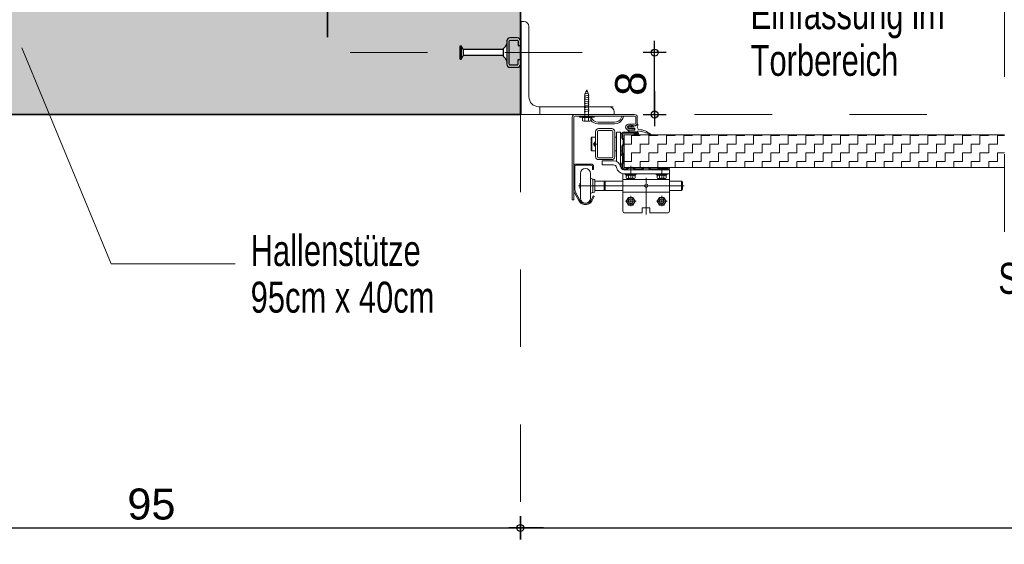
# Model space of a CAD drawing. Header units: metres. Extents: x 1316.5 to 1415.3, y -94.1 to -52.
# Tile 483 of 656: x 1401 to 1402.3, y -71.9 to -71.2. Entities that reach past the tile are written whole.
import ezdxf

# ---------------------------------------------------------------- set-up
doc = ezdxf.new("R2010")
doc.units = ezdxf.units.M
doc.header["$PDMODE"] = 65
for name, pattern in [('AUSGEZOGEN', [0]), ('GETRENNT2_S10', [0.045, 0.02, -0.01, 0, -0.005, 0, -0.01]), ('PUNKT2_S9', [0.0015, 0, -0.0015]), ('STRICHLINIE2_S3', [0.055, 0.04, -0.015]), ('VERDECKT2_S2', [0.03, 0.02, -0.01])]:
    doc.linetypes.add(name, pattern=pattern)
for name, color, linetype in [('XR$4$_40732', 7, 'Continuous'), ('XR$4$_40733', 7, 'Continuous'), ('XR$4$_42154', 7, 'Continuous')]:
    doc.layers.add(name, color=color, linetype=linetype)
for name, color, linetype, lineweight in [('XR$4$Fenster', 3, 'AUSGEZOGEN', 18), ('XR$4$Maßlinie 1_50', 7, 'AUSGEZOGEN', 25), ('XR$4$Muster', 4, 'AUSGEZOGEN', 13), ('XR$4$Möblierung', 4, 'AUSGEZOGEN', 13), ('XR$4$STANDARD_1', 7, 'AUSGEZOGEN', 25), ('XR$4$Text 1_100', 3, 'AUSGEZOGEN', 18), ('XR$4$Wand', 1, 'AUSGEZOGEN', 50), ('XR$4$Wand Mauerwerk tr_1', 42, 'AUSGEZOGEN', 18)]:
    doc.layers.add(name, color=color, linetype=linetype, lineweight=lineweight)
doc.styles.add('ARIAL', font='arial.ttf')
doc.dimstyles.new('DIMSTYLE_18', dxfattribs={"dimtxt": 0.03, "dimasz": 0.03, "dimexe": 0, "dimexo": 1e-06, "dimgap": 0.015, "dimtad": 2, "dimdec": 0, "dimlfac": 1000, "dimrnd": 5, "dimzin": 12, "dimdsep": 46, "dimtxsty": 'ARIAL', "dimblk1": 'ALL_ML_KREIS', "dimblk2": 'ALL_ML_KREIS', "dimsah": 1, "dimcen": 0, "dimse1": 1, "dimse2": 1, "dimclrd": 7, "dimclre": 7, "dimclrt": 7, "dimadec": 0, "dimazin": 0, "dimtfac": 1, "dimtdec": 0, "dimtix": 1, "dimtmove": 2, "dimatfit": 3, "dimfxl": 0, "dimtzin": 0, "dimlwd": 0, "dimlwe": 25, "dimarcsym": 0})
doc.dimstyles.new('DIMSTYLE_4', dxfattribs={"dimtxt": 0.04, "dimasz": 0.03, "dimexe": 0, "dimexo": 1e-06, "dimgap": 0.02, "dimtad": 2, "dimdec": 1, "dimlfac": 100, "dimrnd": 0.5, "dimzin": 4, "dimdsep": 46, "dimtxsty": 'ARIAL', "dimblk1": 'ALL_ML_KREIS', "dimblk2": 'ALL_ML_KREIS', "dimsah": 1, "dimcen": 0, "dimse1": 1, "dimse2": 1, "dimclrd": 7, "dimclre": 7, "dimclrt": 7, "dimadec": 0, "dimazin": 0, "dimtfac": 1, "dimtdec": 0, "dimtix": 1, "dimtmove": 2, "dimatfit": 3, "dimfxl": 0, "dimtzin": 0, "dimlwd": 0, "dimlwe": 25, "dimarcsym": 0})
doc.dimstyles.new('DIMSTYLE_5', dxfattribs={"dimtxt": 0.04, "dimasz": 0.03, "dimexe": 0, "dimexo": 1e-06, "dimgap": 0.02, "dimtad": 2, "dimdec": 1, "dimlfac": 100, "dimrnd": 0.5, "dimzin": 4, "dimdsep": 46, "dimtxsty": 'ARIAL', "dimblk1": 'ALL_ML_KREIS', "dimblk2": 'ALL_ML_KREIS', "dimsah": 1, "dimcen": 0, "dimse1": 1, "dimse2": 1, "dimclrd": 7, "dimclre": 7, "dimclrt": 7, "dimadec": 0, "dimazin": 0, "dimtfac": 1, "dimtdec": 0, "dimtix": 1, "dimtmove": 2, "dimatfit": 3, "dimfxl": 0, "dimtvp": 1.2, "dimtzin": 0, "dimlwd": 0, "dimlwe": 25, "dimarcsym": 0})

# ---------------------------------------------------------------- blocks, each defined once
blk = doc.blocks.new('COMPLEXOBJECT_67')
at = {"layer": 'XR$4$_40732', "color": 3, "linetype": 'AUSGEZOGEN', "lineweight": 13, "transparency": 33554687}
for p, q in [((1401.6975, -71.2344), (1401.6975, -71.3544)), ((1401.701, -71.2344), (1401.6975, -71.2344)), ((1401.7075, -71.3314), (1401.7075, -71.2409)), ((1401.811, -71.3444), (1401.7205, -71.3444)), ((1401.6975, -71.3544), (1401.8175, -71.3544)), ((1401.767, -71.3544), (1401.7865, -71.3544)), ((1401.8175, -71.3544), (1401.8175, -71.3509))]:
    blk.add_line(p, q, dxfattribs=at)
for centre, radius, start, end in [((1401.701, -71.2409), 0.0065, 0, 90), ((1401.7205, -71.3314), 0.013, 180, 270), ((1401.811, -71.3509), 0.0065, 0, 90)]:
    blk.add_arc(centre, radius, start, end, dxfattribs=at)
blk = doc.blocks.new('ALL_ML_KREIS')
at = {"color": 0, "linetype": 'ByBlock', "lineweight": -2}
for p, q in [((0, -0.5), (0, 0.5)), ((-1, 0), (0.5, 0))]:
    blk.add_line(p, q, dxfattribs=at)
blk.add_circle((0, 0), 0.15, dxfattribs=at)
blk = doc.blocks.new('*D478')
at = {"layer": 'DEFPOINTS', "color": 7, "linetype": 'AUSGEZOGEN', "lineweight": 25, "transparency": 33554687}
for p in [(1401.6965, -71.3764), (1400.7475, -71.6895), (1400.7475, -71.888)]:
    blk.add_point(p, dxfattribs=at)
at = {"layer": 'XR$4$Maßlinie 1_50', "color": 7, "linetype": 'AUSGEZOGEN', "lineweight": -2, "transparency": 33554687}
blk.add_line((1400.7475, -71.888), (1401.6965, -71.888), dxfattribs=at)
at = {"layer": 'XR$4$Maßlinie 1_50', "color": 7, "linetype": 'AUSGEZOGEN', "lineweight": 25, "transparency": 33554687, "xscale": 0.03, "yscale": 0.03, "zscale": 0.03, "rotation": 180}
blk.add_blockref('ALL_ML_KREIS', (1400.7475, -71.888), dxfattribs=at)
at = {"layer": 'XR$4$Maßlinie 1_50', "color": 7, "linetype": 'AUSGEZOGEN', "lineweight": 25, "transparency": 33554687, "xscale": 0.03, "yscale": 0.03, "zscale": 0.03}
blk.add_blockref('ALL_ML_KREIS', (1401.6965, -71.888), dxfattribs=at)
at = {"layer": 'XR$4$Maßlinie 1_50', "color": 7, "linetype": 'AUSGEZOGEN', "lineweight": 25, "transparency": 33554687, "insert": (1401.22, -71.8574), "char_height": 0.04, "width": 0.16, "attachment_point": 5, "style": 'ARIAL'}
blk.add_mtext('\\A1;{\\A1;{95\\H0.026400;\\S^ ;}}', dxfattribs=at)
blk = doc.blocks.new('*D479')
at = {"layer": 'DEFPOINTS', "color": 7, "linetype": 'AUSGEZOGEN', "lineweight": 25, "transparency": 33554687}
for p in [(1401.6965, -71.5214), (1403.206, -71.5344), (1401.6965, -71.888)]:
    blk.add_point(p, dxfattribs=at)
at = {"layer": 'XR$4$Maßlinie 1_50', "color": 7, "linetype": 'AUSGEZOGEN', "lineweight": -2, "transparency": 33554687}
blk.add_line((1401.6965, -71.888), (1403.206, -71.888), dxfattribs=at)
at = {"layer": 'XR$4$Maßlinie 1_50', "color": 7, "linetype": 'AUSGEZOGEN', "lineweight": 25, "transparency": 33554687, "xscale": 0.03, "yscale": 0.03, "zscale": 0.03, "rotation": 180}
blk.add_blockref('ALL_ML_KREIS', (1401.6965, -71.888), dxfattribs=at)
at = {"layer": 'XR$4$Maßlinie 1_50', "color": 7, "linetype": 'AUSGEZOGEN', "lineweight": 25, "transparency": 33554687, "xscale": 0.03, "yscale": 0.03, "zscale": 0.03}
blk.add_blockref('ALL_ML_KREIS', (1403.206, -71.888), dxfattribs=at)
blk = doc.blocks.new('*D498')
at = {"layer": 'DEFPOINTS', "color": 7, "linetype": 'AUSGEZOGEN', "lineweight": 25, "transparency": 33554687}
for p in [(1401.6975, -71.2744), (1401.6975, -71.3544), (1401.8699, -71.3544)]:
    blk.add_point(p, dxfattribs=at)
at = {"layer": 'XR$4$Maßlinie 1_50', "color": 7, "linetype": 'AUSGEZOGEN', "lineweight": -2, "transparency": 33554687}
blk.add_line((1401.8699, -71.3544), (1401.8699, -71.2744), dxfattribs=at)
at = {"layer": 'XR$4$Maßlinie 1_50', "color": 7, "linetype": 'AUSGEZOGEN', "lineweight": 25, "transparency": 33554687, "xscale": 0.03, "yscale": 0.03, "zscale": 0.03}
for p, rotation in [((1401.8699, -71.2744), 90), ((1401.8699, -71.3544), 270)]:
    blk.add_blockref('ALL_ML_KREIS', p, dxfattribs=dict(at, rotation=rotation))
at = {"layer": 'XR$4$Maßlinie 1_50', "color": 7, "linetype": 'AUSGEZOGEN', "lineweight": 25, "transparency": 33554687, "insert": (1401.8392, -71.3147), "char_height": 0.04, "width": 0.12, "attachment_point": 5, "rotation": 90, "style": 'ARIAL'}
blk.add_mtext('\\A1;{\\A1;{8\\H0.026400;\\S^ ;}}', dxfattribs=at)
blk = doc.blocks.new('*D499')
at = {"layer": 'DEFPOINTS', "color": 7, "linetype": 'AUSGEZOGEN', "lineweight": 25, "transparency": 33554687}
for p in [(1401.6975, -71.2744), (1401.6975, -71.3544), (1401.8699, -71.3544)]:
    blk.add_point(p, dxfattribs=at)
at = {"layer": 'XR$4$Maßlinie 1_50', "color": 7, "linetype": 'AUSGEZOGEN', "lineweight": -2, "transparency": 33554687}
blk.add_line((1401.8699, -71.3544), (1401.8699, -71.2744), dxfattribs=at)
at = {"layer": 'XR$4$Maßlinie 1_50', "color": 7, "linetype": 'AUSGEZOGEN', "lineweight": 25, "transparency": 33554687, "xscale": 0.03, "yscale": 0.03, "zscale": 0.03}
for p, rotation in [((1401.8699, -71.2744), 90), ((1401.8699, -71.3544), 270)]:
    blk.add_blockref('ALL_ML_KREIS', p, dxfattribs=dict(at, rotation=rotation))
at = {"layer": 'XR$4$Maßlinie 1_50', "color": 7, "linetype": 'AUSGEZOGEN', "lineweight": 25, "transparency": 33554687, "insert": (1401.8392, -71.3147), "char_height": 0.04, "width": 0.12, "attachment_point": 5, "rotation": 90, "style": 'ARIAL'}
blk.add_mtext('\\A1;{\\A1;{8\\H0.026400;\\S^ ;}}', dxfattribs=at)

msp = doc.modelspace()

# ---------------------------------------------------------------- hatches: boundary and pattern name
at = {"layer": 'XR$4$Muster', "linetype": 'AUSGEZOGEN', "lineweight": 13, "transparency": 33554687}
h = msp.add_hatch(dxfattribs=at)
h.set_pattern_fill('MUSTER', color=4, scale=0.01125, angle=90, style=0, pattern_type=2)
h.set_pattern_definition([(90, (-0.0225, 0.0225), (-0.01125, 0.01125), [0.01125, -0.01125]), (180, (-0.0225, 0.0225), (-0.01125, -0.01125), [0.01125, -0.01125])])
h.paths.add_polyline_path([(1401.8305, -71.4226), (1402.3215, -71.4226), (1402.3215, -71.3806), (1401.8305, -71.3806)], flags=0)
at = {"layer": 'XR$4$Möblierung', "linetype": 'AUSGEZOGEN', "lineweight": 13, "transparency": 33554687}
for points in [[(1401.6223, -71.0499), (1401.6226, -71.0501), (1401.6226, -71.0504), (1401.6748, -71.0504), (1401.6748, -71.0491), (1401.6759, -71.0482), (1401.677, -71.0471), (1401.6778, -71.0459), (1401.679, -71.0436), (1401.679, -71.0394), (1401.6792, -71.0381), (1401.6797, -71.037), (1401.6806, -71.0361), (1401.6817, -71.0356), (1401.683, -71.0354), (1401.6925, -71.0354), (1401.6937, -71.0356), (1401.6948, -71.0361), (1401.6957, -71.037), (1401.6963, -71.0381), (1401.6965, -71.0394), (1401.6965, -70.9544), (1401.237, -70.9544), (1401.231, -70.9544), (1401.213, -70.9544), (1401.207, -70.9544), (1400.7475, -70.9544), (1400.7475, -71.0844), (1400.7477, -71.0831), (1400.7482, -71.082), (1400.7491, -71.0811), (1400.7502, -71.0806), (1400.7515, -71.0804), (1400.761, -71.0804), (1400.7622, -71.0806), (1400.7633, -71.0811), (1400.7642, -71.082), (1400.7648, -71.0831), (1400.765, -71.0844), (1400.765, -71.0886), (1400.7661, -71.0909), (1400.767, -71.0921), (1400.768, -71.0932), (1400.7692, -71.0941), (1400.7692, -71.0954), (1400.8214, -71.0954), (1400.8214, -71.0951), (1400.8216, -71.0949), (1400.8235, -71.0914), (1400.8235, -71.0906), (1400.8254, -71.0906), (1400.8254, -71.1081), (1400.8235, -71.1081), (1400.8235, -71.1074), (1400.8216, -71.1038), (1400.8214, -71.1037), (1400.8214, -71.1034), (1400.7692, -71.1034), (1400.7692, -71.1046), (1400.768, -71.1055), (1400.767, -71.1066), (1400.7661, -71.1079), (1400.765, -71.1101), (1400.765, -71.1144), (1400.7648, -71.1156), (1400.7642, -71.1167), (1400.7633, -71.1176), (1400.7622, -71.1182), (1400.761, -71.1184), (1400.7515, -71.1184), (1400.7502, -71.1182), (1400.7491, -71.1176), (1400.7482, -71.1167), (1400.7477, -71.1156), (1400.7475, -71.1144), (1400.7475, -71.1944), (1400.7477, -71.1931), (1400.7482, -71.192), (1400.7491, -71.1911), (1400.7502, -71.1906), (1400.7515, -71.1904), (1400.761, -71.1904), (1400.7622, -71.1906), (1400.7633, -71.1911), (1400.7642, -71.192), (1400.7648, -71.1931), (1400.765, -71.1944), (1400.765, -71.1986), (1400.7661, -71.2009), (1400.767, -71.2021), (1400.768, -71.2032), (1400.7692, -71.2041), (1400.7692, -71.2054), (1400.8214, -71.2054), (1400.8214, -71.2051), (1400.8216, -71.2049), (1400.8235, -71.2014), (1400.8235, -71.2006), (1400.8254, -71.2006), (1400.8254, -71.2181), (1400.8235, -71.2181), (1400.8235, -71.2174), (1400.8216, -71.2138), (1400.8214, -71.2137), (1400.8214, -71.2134), (1400.7692, -71.2134), (1400.7692, -71.2146), (1400.768, -71.2155), (1400.767, -71.2166), (1400.7661, -71.2179), (1400.765, -71.2201), (1400.765, -71.2244), (1400.7648, -71.2256), (1400.7642, -71.2267), (1400.7633, -71.2276), (1400.7622, -71.2282), (1400.761, -71.2284), (1400.7515, -71.2284), (1400.7502, -71.2282), (1400.7491, -71.2276), (1400.7482, -71.2267), (1400.7477, -71.2256), (1400.7475, -71.2244), (1400.7475, -71.3544), (1401.6965, -71.3544), (1401.6965, -71.2894), (1401.6963, -71.2906), (1401.6957, -71.2917), (1401.6948, -71.2926), (1401.6937, -71.2932), (1401.6925, -71.2934), (1401.683, -71.2934), (1401.6817, -71.2932), (1401.6806, -71.2926), (1401.6797, -71.2917), (1401.6792, -71.2906), (1401.679, -71.2894), (1401.679, -71.2851), (1401.6778, -71.2829), (1401.677, -71.2816), (1401.6759, -71.2805), (1401.6748, -71.2796), (1401.6748, -71.2784), (1401.6226, -71.2784), (1401.6226, -71.2787), (1401.6223, -71.2788), (1401.6205, -71.2824), (1401.6205, -71.2831), (1401.6186, -71.2831), (1401.6186, -71.2656), (1401.6205, -71.2656), (1401.6205, -71.2664), (1401.6223, -71.2699), (1401.6226, -71.2701), (1401.6226, -71.2704), (1401.6748, -71.2704), (1401.6748, -71.2691), (1401.6759, -71.2682), (1401.677, -71.2671), (1401.6778, -71.2659), (1401.679, -71.2636), (1401.679, -71.2594), (1401.6792, -71.2581), (1401.6797, -71.257), (1401.6806, -71.2561), (1401.6817, -71.2556), (1401.683, -71.2554), (1401.6925, -71.2554), (1401.6937, -71.2556), (1401.6948, -71.2561), (1401.6957, -71.257), (1401.6963, -71.2581), (1401.6965, -71.2594), (1401.6965, -71.0694), (1401.6963, -71.0706), (1401.6957, -71.0717), (1401.6948, -71.0726), (1401.6937, -71.0732), (1401.6925, -71.0734), (1401.683, -71.0734), (1401.6817, -71.0732), (1401.6806, -71.0726), (1401.6797, -71.0717), (1401.6792, -71.0706), (1401.679, -71.0694), (1401.679, -71.0651), (1401.6778, -71.0629), (1401.677, -71.0616), (1401.6759, -71.0605), (1401.6748, -71.0596), (1401.6748, -71.0584), (1401.6226, -71.0584), (1401.6226, -71.0587), (1401.6223, -71.0588), (1401.6205, -71.0624), (1401.6205, -71.0631), (1401.6186, -71.0631), (1401.6186, -71.0456), (1401.6205, -71.0456), (1401.6205, -71.0464)], [(1401.6925, -71.2584), (1401.683, -71.2584), (1401.682, -71.2594), (1401.682, -71.2894), (1401.683, -71.2904), (1401.6925, -71.2904), (1401.6935, -71.2894), (1401.6935, -71.2834), (1401.6965, -71.2834), (1401.6965, -71.2654), (1401.6935, -71.2654), (1401.6935, -71.2594)]]:
    msp.add_hatch(color=8, dxfattribs=at).paths.add_polyline_path(points)

# ---------------------------------------------------------------- linework, layer by layer
at = {"transparency": 33554687}
for p, q in [((1401.6925, -71.2554), (1401.683, -71.2554)), ((1401.6186, -71.2831), (1401.6186, -71.2656)), ((1401.6186, -71.2656), (1401.6205, -71.2656)), ((1401.6205, -71.2831), (1401.6205, -71.2656)), ((1401.6205, -71.2664), (1401.6223, -71.2699)), ((1401.679, -71.2594), (1401.679, -71.2894)), ((1401.682, -71.2894), (1401.682, -71.2594)), ((1401.683, -71.2584), (1401.6925, -71.2584)), ((1401.6935, -71.2594), (1401.6935, -71.2654)), ((1401.6935, -71.2654), (1401.6965, -71.2654)), ((1401.6965, -71.2594), (1401.6965, -71.2654)), ((1401.6188, -71.2703), (1401.6202, -71.2703)), ((1401.6188, -71.2784), (1401.6202, -71.2784)), ((1401.6205, -71.2824), (1401.6223, -71.2788)), ((1401.6226, -71.2709), (1401.6226, -71.2778)), ((1401.6748, -71.2704), (1401.623, -71.2704)), ((1401.6748, -71.2784), (1401.623, -71.2784)), ((1401.6748, -71.2796), (1401.6748, -71.2691)), ((1401.6186, -71.2831), (1401.6205, -71.2831)), ((1401.683, -71.2904), (1401.6925, -71.2904)), ((1401.683, -71.2934), (1401.6925, -71.2934)), ((1401.6935, -71.2894), (1401.6935, -71.2834)), ((1401.6935, -71.2834), (1401.6965, -71.2834)), ((1401.6965, -71.2894), (1401.6965, -71.2834))]:
    msp.add_line(p, q, dxfattribs=at)
for centre, radius, start, end in [((1401.683, -71.2594), 0.004, 90, 180), ((1401.6925, -71.2594), 0.004, 0, 90), ((1401.6692, -71.2608), 0.01, 303.5267, 346.4892), ((1401.683, -71.2594), 0.001, 90, 180), ((1401.6925, -71.2594), 0.001, 0, 90), ((1401.623, -71.2696), 0.0008, 207.6995, 270), ((1401.623, -71.2792), 0.0008, 90, 152.3005), ((1401.6692, -71.288), 0.01, 13.5108, 56.4733), ((1401.683, -71.2894), 0.004, 180, 270), ((1401.683, -71.2894), 0.001, 180, 270), ((1401.6925, -71.2894), 0.001, 270, 0), ((1401.6925, -71.2894), 0.004, 270, 0)]:
    msp.add_arc(centre, radius, start, end, dxfattribs=at)
at = {"layer": 'XR$4$_40732', "color": 3, "linetype": 'AUSGEZOGEN', "lineweight": 13, "transparency": 33554687}
for p, q in [((1401.767, -71.3544), (1401.7865, -71.3544)), ((1401.767, -71.3564), (1401.7849, -71.3564)), ((1401.7865, -71.3544), (1401.844, -71.3544)), ((1401.787, -71.3564), (1401.8279, -71.3564)), ((1401.8279, -71.3564), (1401.83, -71.3564)), ((1401.83, -71.3564), (1401.844, -71.3564)), ((1401.7635, -71.3579), (1401.7635, -71.4644)), ((1401.7655, -71.4644), (1401.7655, -71.3579)), ((1401.8182, -71.3644), (1401.7968, -71.3644)), ((1401.8075, -71.3664), (1401.7968, -71.3664)), ((1401.8182, -71.3664), (1401.8075, -71.3664)), ((1401.8362, -71.3669), (1401.844, -71.3669)), ((1401.8362, -71.3689), (1401.837, -71.3689)), ((1401.837, -71.3689), (1401.8375, -71.3684)), ((1401.838, -71.3689), (1401.8375, -71.3684)), ((1401.838, -71.3689), (1401.839, -71.3689)), ((1401.839, -71.3689), (1401.8395, -71.3684)), ((1401.84, -71.3689), (1401.8395, -71.3684)), ((1401.84, -71.3689), (1401.841, -71.3689)), ((1401.841, -71.3689), (1401.8415, -71.3684)), ((1401.842, -71.3689), (1401.8415, -71.3684)), ((1401.842, -71.3689), (1401.844, -71.3689)), ((1401.8455, -71.3579), (1401.8455, -71.3654)), ((1401.8475, -71.3628), (1401.8475, -71.3579)), ((1401.8475, -71.3654), (1401.8475, -71.3628)), ((1401.7935, -71.4086), (1401.7935, -71.3766)), ((1401.796, -71.4086), (1401.796, -71.3766)), ((1401.7975, -71.3726), (1401.8145, -71.3726)), ((1401.7975, -71.3751), (1401.8145, -71.3751)), ((1401.816, -71.3766), (1401.816, -71.4086)), ((1401.8185, -71.3766), (1401.8185, -71.4086)), ((1401.8207, -71.3928), (1401.8207, -71.3771)), ((1401.821, -71.3771), (1401.826, -71.3771)), ((1401.826, -71.3771), (1401.826, -71.4009)), ((1401.826, -71.3926), (1401.826, -71.3791)), ((1401.829, -71.3786), (1401.8265, -71.3786)), ((1401.8362, -71.3724), (1401.837, -71.3724)), ((1401.8435, -71.3744), (1401.8362, -71.3744)), ((1401.837, -71.3724), (1401.8375, -71.3729)), ((1401.838, -71.3724), (1401.8375, -71.3729)), ((1401.838, -71.3724), (1401.839, -71.3724)), ((1401.839, -71.3724), (1401.8395, -71.3729)), ((1401.84, -71.3724), (1401.8395, -71.3729)), ((1401.84, -71.3724), (1401.841, -71.3724)), ((1401.841, -71.3724), (1401.8415, -71.3729)), ((1401.842, -71.3724), (1401.8415, -71.3729)), ((1401.842, -71.3724), (1401.8435, -71.3724)), ((1401.8435, -71.3744), (1401.8435, -71.3724)), ((1401.788, -71.3848), (1401.789, -71.3838)), ((1401.788, -71.3848), (1401.788, -71.4003)), ((1401.7935, -71.3838), (1401.789, -71.3838)), ((1401.789, -71.3838), (1401.789, -71.4013)), ((1401.8207, -71.3838), (1401.8185, -71.3838)), ((1401.8207, -71.3928), (1401.8207, -71.415)), ((1401.826, -71.3997), (1401.826, -71.3926)), ((1401.789, -71.4013), (1401.788, -71.4003)), ((1401.7935, -71.4013), (1401.789, -71.4013)), ((1401.8207, -71.4013), (1401.8185, -71.4013)), ((1401.826, -71.4061), (1401.826, -71.3997)), ((1401.826, -71.4009), (1401.826, -71.4061)), ((1401.8285, -71.4082), (1401.826, -71.4061)), ((1401.826, -71.4061), (1401.826, -71.4219)), ((1401.8285, -71.417), (1401.8285, -71.4082)), ((1401.7975, -71.4101), (1401.8145, -71.4101)), ((1401.7975, -71.4126), (1401.8145, -71.4126)), ((1401.802, -71.4141), (1401.8168, -71.4141)), ((1401.802, -71.4193), (1401.802, -71.4141)), ((1401.8168, -71.4193), (1401.802, -71.4193)), ((1401.826, -71.4191), (1401.8285, -71.417)), ((1401.826, -71.4219), (1401.826, -71.4221)), ((1401.829, -71.4381), (1401.829, -71.4308)), ((1401.889, -71.4256), (1401.83, -71.4256)), ((1401.889, -71.4308), (1401.83, -71.4308)), ((1401.889, -71.4308), (1401.889, -71.4256)), ((1401.889, -71.4381), (1401.889, -71.4308)), ((1401.829, -71.4401), (1401.829, -71.4381)), ((1401.829, -71.4381), (1401.829, -71.4791)), ((1401.889, -71.4381), (1401.829, -71.4381)), ((1401.8611, -71.4464), (1401.8569, -71.4464)), ((1401.889, -71.4381), (1401.889, -71.4789)), ((1401.829, -71.4546), (1401.889, -71.4546)), ((1401.7635, -71.4644), (1401.7655, -71.4644)), ((1401.8315, -71.4814), (1401.854, -71.4814)), ((1401.854, -71.4749), (1401.8639, -71.4749)), ((1401.854, -71.4749), (1401.854, -71.4814)), ((1401.8639, -71.4811), (1401.8639, -71.4749)), ((1401.8639, -71.4814), (1401.8865, -71.4814))]:
    msp.add_line(p, q, dxfattribs=at)
at = {"layer": 'XR$4$_40732', "color": 2, "linetype": 'AUSGEZOGEN', "lineweight": 13, "transparency": 33554687}
for p, q in [((1401.8373, -71.3689), (1401.8366, -71.3696)), ((1401.8377, -71.3691), (1401.8377, -71.3697)), ((1401.8378, -71.3698), (1401.8384, -71.3698)), ((1401.8389, -71.3694), (1401.8391, -71.3684)), ((1401.8393, -71.3683), (1401.8395, -71.3683)), ((1401.8397, -71.3685), (1401.8397, -71.3697)), ((1401.8398, -71.3698), (1401.8404, -71.3698)), ((1401.8409, -71.3694), (1401.8411, -71.3684)), ((1401.8413, -71.3683), (1401.8415, -71.3683)), ((1401.8417, -71.3685), (1401.8417, -71.3697)), ((1401.8423, -71.3698), (1401.8418, -71.3698)), ((1401.8427, -71.3693), (1401.8424, -71.3697)), ((1401.8428, -71.3692), (1401.8427, -71.3693)), ((1401.8429, -71.3692), (1401.8428, -71.3692)), ((1401.845, -71.3689), (1401.8429, -71.3692)), ((1401.848, -71.3671), (1401.848, -71.3689)), ((1401.8367, -71.3744), (1401.8357, -71.3744)), ((1401.8366, -71.3716), (1401.8373, -71.3723)), ((1401.8367, -71.3744), (1401.8442, -71.3744)), ((1401.8377, -71.3716), (1401.8377, -71.3722)), ((1401.8384, -71.3714), (1401.8378, -71.3714)), ((1401.8391, -71.3728), (1401.8389, -71.3718)), ((1401.8395, -71.3729), (1401.8393, -71.3729)), ((1401.8397, -71.3716), (1401.8397, -71.3728)), ((1401.8404, -71.3714), (1401.8398, -71.3714)), ((1401.8411, -71.3728), (1401.8409, -71.3718)), ((1401.8415, -71.3729), (1401.8413, -71.3729)), ((1401.8417, -71.3716), (1401.8417, -71.3728)), ((1401.8423, -71.3714), (1401.8418, -71.3714)), ((1401.8424, -71.3715), (1401.8427, -71.372)), ((1401.8429, -71.372), (1401.844, -71.3722)), ((1401.8445, -71.3741), (1401.8445, -71.3727)), ((1401.8479, -71.3764), (1401.848, -71.3764)), ((1401.848, -71.3761), (1401.848, -71.376)), ((1401.848, -71.3763), (1401.848, -71.3764)), ((1401.8486, -71.3757), (1401.8483, -71.3757)), ((1401.7952, -71.3926), (1401.7908, -71.3926)), ((1401.7922, -71.3908), (1401.7922, -71.3906)), ((1401.7922, -71.3944), (1401.7922, -71.3908)), ((1401.7922, -71.3946), (1401.7922, -71.3944)), ((1401.793, -71.3948), (1401.793, -71.3904)), ((1401.7934, -71.3894), (1401.7935, -71.3894)), ((1401.7935, -71.3958), (1401.7934, -71.3958)), ((1401.788, -71.4184), (1401.7685, -71.4184)), ((1401.788, -71.4199), (1401.7685, -71.4199)), ((1401.7655, -71.4214), (1401.7655, -71.4514)), ((1401.767, -71.4214), (1401.767, -71.4514)), ((1401.774, -71.4304), (1401.774, -71.4464)), ((1401.787, -71.4304), (1401.787, -71.4464)), ((1401.7895, -71.4254), (1401.7895, -71.4214)), ((1401.7895, -71.4254), (1401.791, -71.4254)), ((1401.791, -71.4214), (1401.791, -71.4254)), ((1401.8325, -71.4318), (1401.8455, -71.4318)), ((1401.8332, -71.4363), (1401.8332, -71.4328)), ((1401.8361, -71.4363), (1401.8361, -71.4328)), ((1401.839, -71.4375), (1401.839, -71.4226)), ((1401.839, -71.4328), (1401.839, -71.4238)), ((1401.8419, -71.4363), (1401.8419, -71.4328)), ((1401.8447, -71.4328), (1401.8447, -71.4363)), ((1401.8725, -71.4318), (1401.8855, -71.4318)), ((1401.8732, -71.4363), (1401.8732, -71.4328)), ((1401.8761, -71.4363), (1401.8761, -71.4328)), ((1401.879, -71.4375), (1401.879, -71.4226)), ((1401.8819, -71.4363), (1401.8819, -71.4328)), ((1401.8847, -71.4328), (1401.8847, -71.4363)), ((1401.7733, -71.4464), (1401.7716, -71.4464)), ((1401.7733, -71.4433), (1401.7733, -71.4442)), ((1401.774, -71.4433), (1401.7733, -71.4433)), ((1401.7733, -71.4442), (1401.7733, -71.4464)), ((1401.8569, -71.4464), (1401.7733, -71.4464)), ((1401.7733, -71.4464), (1401.7733, -71.4485)), ((1401.774, -71.4464), (1401.774, -71.4624)), ((1401.787, -71.4464), (1401.787, -71.4624)), ((1401.79, -71.4464), (1401.79, -71.4384)), ((1401.79, -71.4544), (1401.79, -71.4464)), ((1401.7927, -71.4397), (1401.7927, -71.4391)), ((1401.7927, -71.453), (1401.7927, -71.4397)), ((1401.7932, -71.4402), (1401.8047, -71.4402)), ((1401.8047, -71.4402), (1401.8047, -71.4525)), ((1401.8047, -71.4402), (1401.8062, -71.4404)), ((1401.829, -71.4404), (1401.8062, -71.4404)), ((1401.8062, -71.4523), (1401.8062, -71.4404)), ((1401.8346, -71.4368), (1401.839, -71.4368)), ((1401.839, -71.4368), (1401.8433, -71.4368)), ((1401.859, -71.4443), (1401.859, -71.4361)), ((1401.8611, -71.4464), (1401.9079, -71.4464)), ((1401.8746, -71.4368), (1401.879, -71.4368)), ((1401.879, -71.4368), (1401.8833, -71.4368)), ((1401.9045, -71.4404), (1401.889, -71.4404)), ((1401.9045, -71.4523), (1401.9045, -71.4404)), ((1401.906, -71.4419), (1401.9045, -71.4404)), ((1401.906, -71.4419), (1401.906, -71.4508)), ((1401.7665, -71.4554), (1401.7724, -71.4664)), ((1401.7678, -71.4547), (1401.7737, -71.4657)), ((1401.7733, -71.4485), (1401.7733, -71.4494)), ((1401.7733, -71.4494), (1401.774, -71.4494)), ((1401.7906, -71.4594), (1401.7873, -71.4657)), ((1401.7906, -71.4594), (1401.7919, -71.4601)), ((1401.7927, -71.4536), (1401.7927, -71.453)), ((1401.7932, -71.4525), (1401.8047, -71.4525)), ((1401.8062, -71.4523), (1401.8047, -71.4525)), ((1401.8062, -71.4523), (1401.829, -71.4523)), ((1401.839, -71.4725), (1401.839, -71.4595)), ((1401.859, -71.4637), (1401.859, -71.4479)), ((1401.859, -71.4492), (1401.859, -71.4836)), ((1401.879, -71.4725), (1401.879, -71.4595)), ((1401.889, -71.4523), (1401.9045, -71.4523)), ((1401.906, -71.4508), (1401.9045, -71.4523)), ((1401.782, -71.4689), (1401.779, -71.4689)), ((1401.779, -71.4704), (1401.782, -71.4704)), ((1401.7886, -71.4664), (1401.7919, -71.4601)), ((1401.8461, -71.4664), (1401.8321, -71.4664)), ((1401.8332, -71.4664), (1401.8361, -71.4614)), ((1401.8361, -71.4714), (1401.8332, -71.4664)), ((1401.8361, -71.4614), (1401.8419, -71.4614)), ((1401.8419, -71.4714), (1401.8361, -71.4714)), ((1401.8419, -71.4614), (1401.8447, -71.4664)), ((1401.8447, -71.4664), (1401.8419, -71.4714)), ((1401.8861, -71.4664), (1401.8721, -71.4664)), ((1401.8732, -71.4664), (1401.8761, -71.4614)), ((1401.8761, -71.4714), (1401.8732, -71.4664)), ((1401.8761, -71.4614), (1401.8819, -71.4614)), ((1401.8819, -71.4714), (1401.8761, -71.4714)), ((1401.8819, -71.4614), (1401.8847, -71.4664)), ((1401.8847, -71.4664), (1401.8819, -71.4714))]:
    msp.add_line(p, q, dxfattribs=at)
for points in [[(1401.7733, -71.4464), (1401.7733, -71.4464)], [(1401.839, -71.4368), (1401.839, -71.4368)], [(1401.879, -71.4368), (1401.879, -71.4368)]]:
    msp.add_lwpolyline(points, close=True, dxfattribs=at)
for centre, radius in [((1401.839, -71.4664), 0.00475), ((1401.839, -71.4664), 0.003), ((1401.879, -71.4664), 0.00475), ((1401.879, -71.4664), 0.003)]:
    msp.add_circle(centre, radius, dxfattribs=at)
at = {"layer": 'XR$4$_40732', "color": 3, "linetype": 'AUSGEZOGEN', "lineweight": 13, "transparency": 33554687}
for centre, radius, start, end in [((1401.767, -71.3579), 0.0035, 90, 180), ((1401.767, -71.3579), 0.0015, 90, 180), ((1401.809, -71.35), 0.02, 333.8441, 341.3047), ((1401.809, -71.35), 0.022, 333.8441, 343.0585), ((1401.844, -71.3579), 0.0035, 0, 90), ((1401.844, -71.3579), 0.0015, 0, 90), ((1401.797, -71.3544), 0.01, 199.9091, 268.7052), ((1401.797, -71.3544), 0.012, 218.0666, 268.7051), ((1401.8179, -71.3544), 0.01, 271.2949, 333.8441), ((1401.8179, -71.3544), 0.012, 271.2949, 333.8441), ((1401.8362, -71.3706), 0.00375, 90, 180), ((1401.8362, -71.3706), 0.00175, 90, 180), ((1401.844, -71.3654), 0.0015, 270, 0), ((1401.844, -71.3654), 0.0035, 270, 0), ((1401.7975, -71.3766), 0.004, 90, 180), ((1401.7975, -71.3766), 0.0015, 90, 180), ((1401.8145, -71.3766), 0.004, 0, 90), ((1401.8145, -71.3766), 0.0015, 0, 90), ((1401.8265, -71.3791), 0.0005, 90, 180), ((1401.8362, -71.3706), 0.00375, 180, 270), ((1401.8362, -71.3706), 0.00175, 180, 270), ((1401.793, -71.3926), 0.002, 113.3677, 246.6323), ((1401.7975, -71.4086), 0.004, 180, 270), ((1401.7975, -71.4086), 0.0015, 180, 270), ((1401.8145, -71.4086), 0.004, 270, 0), ((1401.8145, -71.4086), 0.0015, 270, 0), ((1401.824, -71.4066), 0.006, 0, 70.5288), ((1401.824, -71.4066), 0.006, 318.5904, 0), ((1401.8168, -71.4233), 0.00925, 7.5895, 90), ((1401.8168, -71.4233), 0.004, 7.5895, 90), ((1401.83, -71.4216), 0.00925, 187.5895, 270), ((1401.83, -71.4216), 0.004, 187.5895, 270), ((1401.859, -71.4464), 0.00209, 0, 180), ((1401.859, -71.4464), 0.00209, 180, 0), ((1401.8315, -71.4789), 0.0025, 180, 270), ((1401.8865, -71.4789), 0.0025, 270, 0)]:
    msp.add_arc(centre, radius, start, end, dxfattribs=at)
at = {"layer": 'XR$4$_40732', "color": 2, "linetype": 'AUSGEZOGEN', "lineweight": 13, "transparency": 33554687}
for centre, radius, start, end in [((1401.8376, -71.3706), 0.00141, 153, 180), ((1401.8376, -71.3706), 0.00141, 133.0061, 153), ((1401.8375, -71.3691), 0.0002, 0, 133.0061), ((1401.8378, -71.3697), 0.00015, 180, 270), ((1401.8384, -71.3693), 0.0005, 270, 345), ((1401.8393, -71.3685), 0.00015, 90, 165), ((1401.8395, -71.3685), 0.00015, 0, 90), ((1401.8398, -71.3697), 0.00015, 180, 270), ((1401.8404, -71.3693), 0.0005, 270, 345), ((1401.8413, -71.3685), 0.00015, 90, 165), ((1401.8415, -71.3685), 0.00015, 0, 90), ((1401.8418, -71.3697), 0.00015, 180, 270), ((1401.8423, -71.3697), 0.00015, 270, 326.3099), ((1401.8429, -71.3694), 0.0002, 98.4279, 146.3099), ((1401.8445, -71.3654), 0.0035, 278.4279, 332.5678), ((1401.8508, -71.3706), 0.00331, 148.1092, 180), ((1401.8478, -71.3671), 0.000208, 90, 152.5678), ((1401.8478, -71.3671), 0.000208, 0, 90), ((1401.8357, -71.3746), 0.0002, 90, 180), ((1401.8357, -71.3746), 0.0002, 180, 201.7729), ((1401.8387, -71.3733), 0.0035, 201.7729, 239.7709), ((1401.8376, -71.3706), 0.00141, 180, 207), ((1401.8376, -71.3706), 0.00141, 207, 214.6988), ((1401.8376, -71.3706), 0.00141, 207, 214.6988), ((1401.8376, -71.3706), 0.00141, 214.6988, 226.9939), ((1401.8425, -71.3465), 0.0304, 259.5638, 269.9953), ((1401.8375, -71.3722), 0.0002, 226.9939, 0), ((1401.8378, -71.3716), 0.00015, 90, 180), ((1401.8384, -71.3719), 0.0005, 15, 90), ((1401.8393, -71.3728), 0.00015, 195, 270), ((1401.8395, -71.3728), 0.00015, 270, 0), ((1401.8398, -71.3716), 0.00015, 90, 180), ((1401.8404, -71.3719), 0.0005, 15, 90), ((1401.8413, -71.3728), 0.00015, 195, 270), ((1401.8415, -71.3728), 0.00015, 270, 0), ((1401.8418, -71.3716), 0.00015, 90, 180), ((1401.8423, -71.3716), 0.00015, 33.6901, 90), ((1401.8425, -71.3465), 0.0304, 269.9953, 279.9538), ((1401.8429, -71.3718), 0.0002, 213.6901, 261.5721), ((1401.844, -71.3727), 0.0005, 0, 81.5721), ((1401.8442, -71.3741), 0.0003, 270, 0), ((1401.8508, -71.3706), 0.00331, 180, 247.5582), ((1401.8477, -71.3761), 0.0003, 279.9538, 0), ((1401.8483, -71.376), 0.0003, 67.7575, 180), ((1401.8453, -71.4136), 0.0381, 60.4908, 85.3992), ((1401.8338, -71.4115), 0.0386, 67.7519, 67.7575), ((1401.8471, -71.4018), 0.0282, 51.5104, 85.0812), ((1401.8643, -71.3801), 0.0005, 237.0882, 289.6889), ((1401.8643, -71.3801), 0.0005, 289.6889, 19.6889), ((1401.8643, -71.3801), 0.0005, 51.4684, 55.117), ((1401.8643, -71.3801), 0.0005, 19.6889, 51.4684), ((1401.7934, -71.3906), 0.0012, 90, 180), ((1401.7934, -71.3946), 0.0012, 180, 270), ((1401.7685, -71.4214), 0.003, 90, 180), ((1401.7685, -71.4214), 0.003, 90, 180), ((1401.7685, -71.4214), 0.0015, 90, 180), ((1401.788, -71.4214), 0.003, 0, 90), ((1401.788, -71.4214), 0.003, 0, 90), ((1401.788, -71.4214), 0.0015, 0, 90), ((1401.7805, -71.4304), 0.0065, 0, 180), ((1401.8325, -71.4313), 0.0005, 90, 180), ((1401.8325, -71.4313), 0.0005, 180, 219.9893), ((1401.8325, -71.4313), 0.0005, 219.9893, 270), ((1401.835, -71.43), 0.00336, 209.3196, 263.0885), ((1401.8346, -71.4311), 0.0023, 269.257, 308.9472), ((1401.839, -71.4249), 0.00842, 249.9474, 290.0526), ((1401.8433, -71.4311), 0.0023, 231.0528, 271.1793), ((1401.8429, -71.43), 0.00334, 277.2106, 330.4845), ((1401.8455, -71.4313), 0.0005, 0, 90), ((1401.8455, -71.4313), 0.0005, 270, 316.9446), ((1401.8455, -71.4313), 0.0005, 316.9446, 0), ((1401.8725, -71.4313), 0.0005, 90, 180), ((1401.8725, -71.4313), 0.0005, 180, 219.9893), ((1401.8725, -71.4313), 0.0005, 219.9893, 270), ((1401.875, -71.43), 0.00336, 209.3196, 263.0885), ((1401.8746, -71.4311), 0.0023, 269.257, 308.9472), ((1401.879, -71.4249), 0.00842, 249.9474, 290.0526), ((1401.8833, -71.4311), 0.0023, 231.0528, 271.1793), ((1401.8829, -71.43), 0.00334, 277.2106, 330.4845), ((1401.8855, -71.4313), 0.0005, 0, 90), ((1401.8855, -71.4313), 0.0005, 270, 316.9446), ((1401.8855, -71.4313), 0.0005, 316.9446, 0), ((1401.789, -71.4354), 0.002, 180, 270), ((1401.789, -71.4384), 0.001, 0, 90), ((1401.7914, -71.4391), 0.00125, 90, 180), ((1401.7914, -71.4391), 0.00125, 11.537, 90), ((1401.7914, -71.4391), 0.00125, 0, 11.537), ((1401.7932, -71.4397), 0.0005, 180, 270), ((1401.8346, -71.4346), 0.0023, 231.0528, 270), ((1401.8346, -71.4346), 0.0023, 270, 308.9472), ((1401.839, -71.4284), 0.00842, 249.9474, 270), ((1401.839, -71.4284), 0.00842, 270, 290.0526), ((1401.839, -71.4284), 0.00842, 269.9999, 270), ((1401.8433, -71.4346), 0.0023, 231.0528, 270), ((1401.8433, -71.4346), 0.0023, 270, 308.9472), ((1401.8746, -71.4346), 0.0023, 231.0528, 270), ((1401.8746, -71.4346), 0.0023, 270, 308.9472), ((1401.879, -71.4284), 0.00842, 249.9474, 270), ((1401.879, -71.4284), 0.00842, 270, 290.0526), ((1401.879, -71.4284), 0.00842, 269.9999, 270), ((1401.8833, -71.4346), 0.0023, 231.0528, 270), ((1401.8833, -71.4346), 0.0023, 270, 308.9472), ((1401.774, -71.4514), 0.0085, 180, 208.0725), ((1401.774, -71.4514), 0.007, 180, 208.0725), ((1401.789, -71.4574), 0.002, 90, 180), ((1401.789, -71.4544), 0.001, 270, 0), ((1401.7914, -71.4536), 0.00125, 180, 270), ((1401.7914, -71.4536), 0.00125, 270, 348.463), ((1401.7914, -71.4536), 0.00125, 348.463, 0), ((1401.7932, -71.453), 0.0005, 90, 180), ((1401.779, -71.4629), 0.0075, 208.0725, 270), ((1401.779, -71.4629), 0.006, 208.0725, 270), ((1401.7805, -71.4624), 0.0065, 180, 0), ((1401.782, -71.4629), 0.006, 270, 332), ((1401.782, -71.4629), 0.0075, 270, 332)]:
    msp.add_arc(centre, radius, start, end, dxfattribs=at)
at = {"layer": 'XR$4$_40733', "color": 2, "linetype": 'AUSGEZOGEN', "lineweight": 13, "transparency": 33554687}
for p, q in [((1401.8275, -71.3842), (1401.8275, -71.3798)), ((1401.8287, -71.3798), (1401.8287, -71.3842)), ((1401.8302, -71.3771), (1401.8472, -71.3771)), ((1401.8472, -71.3783), (1401.8302, -71.3783)), ((1401.8435, -71.3806), (1401.8435, -71.3793)), ((1401.8435, -71.3793), (1401.8472, -71.3793)), ((1401.8472, -71.3806), (1401.8435, -71.3806)), ((1401.8289, -71.3866), (1401.8281, -71.3858)), ((1401.8281, -71.3944), (1401.8289, -71.3936)), ((1401.829, -71.3849), (1401.8298, -71.3857)), ((1401.8298, -71.3945), (1401.829, -71.3953)), ((1401.8292, -71.3929), (1401.8292, -71.3873)), ((1401.8305, -71.3873), (1401.8305, -71.3929)), ((1401.8275, -71.4067), (1401.8275, -71.396)), ((1401.8287, -71.396), (1401.8287, -71.4067)), ((1401.8275, -71.4228), (1401.8275, -71.4185)), ((1401.8281, -71.4169), (1401.8289, -71.4161)), ((1401.8287, -71.4185), (1401.8287, -71.4228)), ((1401.8298, -71.417), (1401.829, -71.4178)), ((1401.8292, -71.4154), (1401.8292, -71.4098)), ((1401.8305, -71.4098), (1401.8305, -71.4154)), ((1401.839, -71.4266), (1401.839, -71.4206)), ((1401.8302, -71.4243), (1401.833, -71.4243)), ((1401.833, -71.4256), (1401.8302, -71.4256)), ((1401.8337, -71.4241), (1401.8345, -71.4233)), ((1401.8354, -71.4241), (1401.8346, -71.4249)), ((1401.8361, -71.4226), (1401.8418, -71.4226)), ((1401.8418, -71.4238), (1401.8361, -71.4238)), ((1401.8433, -71.4249), (1401.8425, -71.4241)), ((1401.8434, -71.4233), (1401.8442, -71.4241)), ((1401.8449, -71.4243), (1401.853, -71.4243)), ((1401.853, -71.4256), (1401.8449, -71.4256)), ((1401.8537, -71.4241), (1401.8545, -71.4233)), ((1401.8554, -71.4241), (1401.8546, -71.4249)), ((1401.8561, -71.4226), (1401.8618, -71.4226)), ((1401.8618, -71.4238), (1401.8561, -71.4238)), ((1401.8633, -71.4249), (1401.8625, -71.4241)), ((1401.8634, -71.4233), (1401.8642, -71.4241)), ((1401.8649, -71.4243), (1401.8875, -71.4243)), ((1401.8875, -71.4256), (1401.8649, -71.4256)), ((1401.874, -71.4238), (1401.874, -71.4226)), ((1401.874, -71.4226), (1401.8875, -71.4226)), ((1401.8875, -71.4238), (1401.874, -71.4238))]:
    msp.add_line(p, q, dxfattribs=at)
at = {"layer": 'XR$4$_40733', "color": 2, "linetype": 'AUSGEZOGEN', "lineweight": 18, "transparency": 33554687}
for p, q in [((1401.8305, -71.3806), (1401.8305, -71.4226)), ((1402.3215, -71.3806), (1401.8305, -71.3806)), ((1401.8305, -71.4226), (1402.3215, -71.4226))]:
    msp.add_line(p, q, dxfattribs=at)
at = {"layer": 'XR$4$_40733', "color": 2, "linetype": 'AUSGEZOGEN', "lineweight": 13, "transparency": 33554687}
for centre, radius, start, end in [((1401.8302, -71.3798), 0.00275, 90, 180), ((1401.8302, -71.3798), 0.0015, 90, 180), ((1401.8472, -71.3788), 0.00175, 270, 90), ((1401.8472, -71.3788), 0.0005, 270, 90), ((1401.8297, -71.3842), 0.00225, 180, 225), ((1401.8297, -71.396), 0.00225, 135, 180), ((1401.8297, -71.3842), 0.001, 180, 225), ((1401.8297, -71.396), 0.001, 135, 180), ((1401.8282, -71.3873), 0.001, 0, 45), ((1401.8282, -71.3929), 0.001, 315, 0), ((1401.8282, -71.3873), 0.00225, 0, 45), ((1401.8282, -71.3929), 0.00225, 315, 0), ((1401.8297, -71.4185), 0.00225, 135, 180), ((1401.8297, -71.4185), 0.001, 135, 180), ((1401.8282, -71.4154), 0.001, 315, 0), ((1401.8282, -71.4154), 0.00225, 315, 0), ((1401.8302, -71.4228), 0.00275, 180, 270), ((1401.8302, -71.4228), 0.0015, 180, 270), ((1401.833, -71.4233), 0.001, 270, 315), ((1401.833, -71.4233), 0.00225, 270, 315), ((1401.8361, -71.4248), 0.00225, 90, 135), ((1401.8361, -71.4248), 0.001, 90, 135), ((1401.8418, -71.4248), 0.00225, 45, 90), ((1401.8418, -71.4248), 0.001, 45, 90), ((1401.8449, -71.4233), 0.00225, 225, 270), ((1401.8449, -71.4233), 0.001, 225, 270), ((1401.853, -71.4233), 0.001, 270, 315), ((1401.853, -71.4233), 0.00225, 270, 315), ((1401.8561, -71.4248), 0.00225, 90, 135), ((1401.8561, -71.4248), 0.001, 90, 135), ((1401.8618, -71.4248), 0.00225, 45, 90), ((1401.8618, -71.4248), 0.001, 45, 90), ((1401.8649, -71.4233), 0.00225, 225, 270), ((1401.8649, -71.4233), 0.001, 225, 270), ((1401.8875, -71.4241), 0.0015, 270, 90), ((1401.8875, -71.4241), 0.00025, 270, 90)]:
    msp.add_arc(centre, radius, start, end, dxfattribs=at)
at = {"layer": 'XR$4$_42154', "color": 7, "linetype": 'STRICHLINIE2_S3', "lineweight": 13, "transparency": 33554687}
msp.add_line((1402.3215, -71.5056), (1402.3215, -70.7465), dxfattribs=at)
at = {"layer": 'XR$4$Fenster', "color": 7, "linetype": 'AUSGEZOGEN', "lineweight": 13, "transparency": 33554687}
msp.add_line((1401.7215, -71.3444), (1401.7215, -71.3544), dxfattribs=at)
at = {"layer": 'XR$4$STANDARD_1', "color": 5, "linetype": 'VERDECKT2_S2', "lineweight": 35, "transparency": 33554687}
msp.add_line((1401.4475, -70.9544), (1401.4475, -71.3544), dxfattribs=at)
at = {"layer": 'XR$4$STANDARD_1', "color": 7, "linetype": 'AUSGEZOGEN', "lineweight": 13, "transparency": 33554687}
for p, q in [((1401.7855, -71.3295), (1401.7791, -71.3306)), ((1401.7855, -71.332), (1401.7791, -71.3331)), ((1401.7847, -71.327), (1401.7794, -71.3277)), ((1401.7837, -71.3245), (1401.7805, -71.3249)), ((1401.7855, -71.3345), (1401.7791, -71.3355)), ((1401.7855, -71.337), (1401.7791, -71.338)), ((1401.7855, -71.3395), (1401.7791, -71.3405)), ((1401.7855, -71.3419), (1401.7791, -71.3434)), ((1401.7855, -71.3444), (1401.7791, -71.3459)), ((1401.7727, -71.3564), (1401.7727, -71.3578)), ((1401.7727, -71.3564), (1401.7919, -71.3564)), ((1401.7855, -71.3473), (1401.7791, -71.3484)), ((1401.7855, -71.3498), (1401.7791, -71.3508)), ((1401.7919, -71.3564), (1401.7919, -71.3578)), ((1401.7783, -71.3581), (1401.7727, -71.3578)), ((1401.7727, -71.3578), (1401.7919, -71.3578)), ((1401.7769, -71.3585), (1401.7769, -71.3624)), ((1401.7783, -71.3581), (1401.7862, -71.3581)), ((1401.7862, -71.3631), (1401.7783, -71.3631)), ((1401.7798, -71.3624), (1401.7798, -71.3585)), ((1401.7798, -71.3624), (1401.7823, -71.3631)), ((1401.7823, -71.3631), (1401.7847, -71.3624)), ((1401.7862, -71.3581), (1401.7919, -71.3578)), ((1401.7876, -71.3624), (1401.7876, -71.3578))]:
    msp.add_line(p, q, dxfattribs=at)
at = {"layer": 'XR$4$STANDARD_1', "color": 7, "linetype": 'AUSGEZOGEN', "lineweight": 35, "transparency": 33554687}
msp.add_lwpolyline([(1400.7475, -70.9544), (1401.6965, -70.9544), (1401.6965, -71.3544), (1400.7475, -71.3544), (1400.7475, -70.9544)], close=True, dxfattribs=at)
at = {"layer": 'XR$4$STANDARD_1', "color": 7, "linetype": 'AUSGEZOGEN', "lineweight": 13, "transparency": 33554687}
for points in [[(1401.7847, -71.3564), (1401.7847, -71.3284), (1401.7823, -71.3227), (1401.7798, -71.3284), (1401.7798, -71.3564)], [(1401.7847, -71.3585), (1401.7823, -71.3581), (1401.7798, -71.3585), (1401.7783, -71.3581), (1401.7769, -71.3585)], [(1401.7769, -71.3624), (1401.7783, -71.3631), (1401.7798, -71.3624)], [(1401.7876, -71.3585), (1401.7862, -71.3581), (1401.7847, -71.3585), (1401.7847, -71.3624)], [(1401.7847, -71.3624), (1401.7862, -71.3631), (1401.7876, -71.3624)]]:
    msp.add_lwpolyline(points, dxfattribs=at)
at = {"layer": 'XR$4$Wand', "color": 4, "linetype": 'AUSGEZOGEN', "lineweight": 13, "transparency": 33554687}
msp.add_line((1401.791, -71.3444), (1401.8165, -71.3444), dxfattribs=at)
at = {"layer": 'XR$4$Wand Mauerwerk tr_1', "color": 7, "linetype": 'AUSGEZOGEN', "lineweight": 13, "transparency": 33554687}
for p, q in [((1401.1682, -71.5473), (1401.0525, -71.2684)), ((1401.328, -71.5473), (1401.1682, -71.5473))]:
    msp.add_line(p, q, dxfattribs=at)
at = {"layer": 'XR$4$Wand Mauerwerk tr_1', "color": 7, "linetype": 'GETRENNT2_S10', "lineweight": 13, "transparency": 33554687}
for p, q in [((1401.7765, -71.2744), (1401.4016, -71.2744)), ((1401.6965, -71.3544), (1401.6965, -71.9368))]:
    msp.add_line(p, q, dxfattribs=at)
at = {"layer": 'XR$4$Wand Mauerwerk tr_1', "color": 52, "linetype": 'PUNKT2_S9', "lineweight": 13, "transparency": 33554687}
msp.add_line((1401.7215, -71.3544), (1402.3215, -71.3544), dxfattribs=at)

# ---------------------------------------------------------------- block references
at = {"layer": 'XR$4$_40732', "color": 3, "linetype": 'AUSGEZOGEN', "lineweight": 13, "transparency": 33554687}
msp.add_blockref('COMPLEXOBJECT_67', (0, 0), dxfattribs=at)

# ---------------------------------------------------------------- texts
at = {"layer": 'XR$4$Text 1_100', "color": 3, "linetype": 'AUSGEZOGEN', "lineweight": 18, "transparency": 33554687, "char_height": 0.04, "attachment_point": 1, "line_spacing_factor": 0.903614, "style": 'ARIAL'}
for s, insert, width in [('\\A1;{\\fArial|i0|b0;\\H0.040000;\\W0.714286;\\C3;Einfassung im}\\P{\\fArial|i0|b0;\\H0.040000;\\W0.714286;\\C3;Torbereich}\\P', (1401.9938, -71.2042), 0.266249), ('\\A1;{\\fArial|i0|b0;\\H0.040000;\\W0.714286;\\C3;Hallenstütze}\\P{\\fArial|i0|b0;\\H0.040000;\\W0.714286;\\C3;95cm x 40cm}\\P', (1401.3482, -71.5099), 0.252452)]:
    msp.add_mtext(s, dxfattribs=dict(at, insert=insert, width=width))
at = {"layer": 'XR$4$Text 1_100', "color": 3, "linetype": 'AUSGEZOGEN', "lineweight": 18, "transparency": 33554687, "insert": (1402.3138, -71.5864), "char_height": 0.04, "width": 0.281969, "attachment_point": 7, "style": 'ARIAL'}
msp.add_mtext('\\W0.72;Sektionaltor 03', dxfattribs=at)

# ---------------------------------------------------------------- dimensions: what is measured, and where the dimension line sits
at = {"layer": 'XR$4$Maßlinie 1_50', "color": 7, "linetype": 'AUSGEZOGEN', "lineweight": 25, "transparency": 33554687}
for picture in ['*D498', '*D499']:
    dim = msp.add_linear_dim(base=(1401.8699, -71.2744), p1=(1401.6975, -71.3544), p2=(1401.6975, -71.2744), angle=90, dimstyle='DIMSTYLE_5', override={"dimpost": '<>', "dimclrd": 7, "dimclre": 7, "dimclrt": 7, "dimlwd": 0, "dimlwe": 25}, dxfattribs=at)
    dim.commit()
    dim.dimension.update_dxf_attribs({"geometry": picture, "text_midpoint": (1401.8392, -71.3147), "dimtype": 160})
for base, p1, p2, dimstyle, picture, middle in [((1401.6965, -71.888), (1400.7475, -71.6895), (1401.6965, -71.3764), 'DIMSTYLE_4', '*D478', (1401.22, -71.8574)), ((1403.20597, -71.88804), (1401.69646, -71.52137), (1403.20597, -71.53437), 'DIMSTYLE_18', '*D479', (1402.45121, -71.87304))]:
    dim = msp.add_linear_dim(base=base, p1=p1, p2=p2, dimstyle=dimstyle, override={"dimpost": '<>', "dimclrd": 7, "dimclre": 7, "dimclrt": 7, "dimlwd": 0, "dimlwe": 25}, dxfattribs=at)
    dim.commit()
    dim.dimension.update_dxf_attribs({"geometry": picture, "text_midpoint": middle, "dimtype": 160})

doc.saveas('drawing.dxf')
